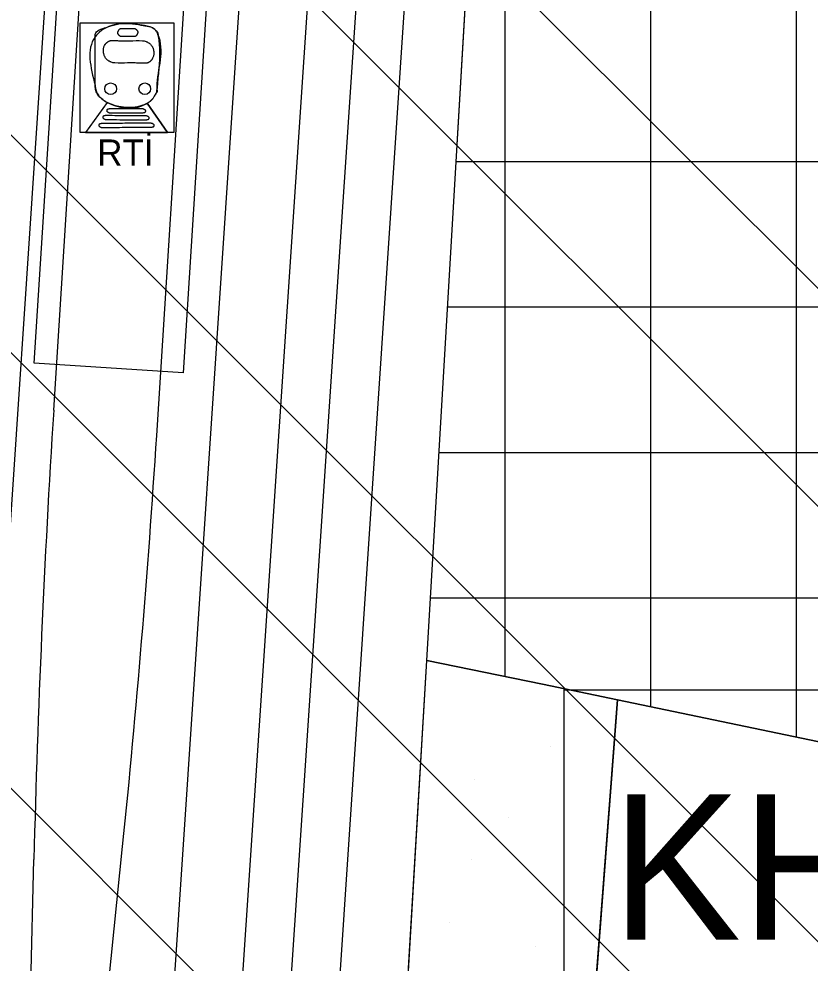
# Model space of a CAD drawing. Extents: x 419109 to 421295, y 4452223 to 4457798.
# Drawn here: x 420300.6 to 420382.1, y 4456543.5 to 4456640.8 of the extents above; entities that cross this region are included whole.
import ezdxf

# ---------------------------------------------------------------- set-up
doc = ezdxf.new("R2010")
doc.units = 0
for name, color, linetype in [('ADAKENARI', 7, 'Continuous'), ('KALDIRIM_FAT', 7, 'Continuous'), ('LJ_SEMBOL', 7, 'Continuous'), ('PL_AYA_PARK_DINLENME', 7, 'Continuous'), ('PL_KAMU_HİZMET_ALANI', 7, 'Continuous'), ('PL_RAY_ISTASYON', 7, 'Continuous'), ('PL_RAYLI_TOPLU_TAŞIMA_İST', 7, 'Continuous'), ('PL_TİCARET', 7, 'Continuous'), ('RAYLI_TOPLU_TAŞIMA_HATTI', 7, 'Continuous'), ('SEMBOL_FAT', 7, 'Continuous'), ('SN_TR_SIVILASMA', 7, 'Continuous'), ('TRFAT_PARKALANI', 7, 'Continuous'), ('TRFAT_TİCARET', 7, 'Continuous')]:
    doc.layers.add(name, color=color, linetype=linetype)

msp = doc.modelspace()

# ---------------------------------------------------------------- linework, layer by layer
at = {"layer": 'ADAKENARI'}
for p, q in [((420345.548, 4456624.341), (420347.312, 4456654.323)), ((420342.628, 4456574.693), (420345.548, 4456624.341)), ((420340.634, 4456540.908), (420342.628, 4456574.693)), ((420342.628, 4456574.693), (420354.569, 4456572.251)), ((420354.569, 4456572.251), (420362.271, 4456570.646)), ((420362.271, 4456570.646), (420359.89, 4456539.15)), ((420362.271, 4456570.646), (420406.81, 4456561.362))]:
    msp.add_line(p, q, dxfattribs=at)
at = {"layer": 'KALDIRIM_FAT'}
for p, q in [((420350.169, 4457347.256), (420279.439, 4456284.591)), ((420370.124, 4457345.917), (420299.038, 4456277.891)), ((420377.108, 4457345.448), (420312.526, 4456375.14)), ((420348.426, 4456763.935), (420332.307, 4456521.76)), ((420342.794, 4456754.609), (420327.461, 4456524.245))]:
    msp.add_line(p, q, dxfattribs=at)
at = {"layer": 'LJ_SEMBOL'}
for p, q in [((420309.699, 4456632.214), (420307.452, 4456629.116)), ((420309.699, 4456632.214), (420307.452, 4456629.116)), ((420313.826, 4456632.14), (420315.912, 4456629.116)), ((420315.912, 4456629.116), (420313.826, 4456632.14)), ((420307.452, 4456629.116), (420315.912, 4456629.116))]:
    msp.add_line(p, q, dxfattribs=at)
msp.add_lwpolyline([(420306.911, 4456640.439), (420316.564, 4456640.439), (420316.564, 4456629.116), (420306.911, 4456629.116)], close=True, dxfattribs=at)
for centre in [(420310.047, 4456633.628), (420310.047, 4456633.628), (420313.569, 4456633.628), (420313.569, 4456633.628)]:
    msp.add_circle(centre, 0.601, dxfattribs=at)
for points in [[(420308.45, 4456634.013), (420308.45, 4456638.969), (420309.853, 4456640.044), (420313.523, 4456640.133), (420314.597, 4456639.745), (420314.925, 4456639.238), (420314.836, 4456633.804), (420314.733, 4456633.142), (420314.616, 4456632.963), (420314.448, 4456632.699), (420313.702, 4456632.072), (420310.002, 4456632.072), (420309.226, 4456632.52), (420308.778, 4456632.968), (420308.469, 4456633.699), (420308.45, 4456634.013)], [(420311.938, 4456639.015), (420311.133, 4456639.018), (420311.109, 4456639.02), (420311.086, 4456639.024), (420311.042, 4456639.04), (420311.02, 4456639.052), (420310.999, 4456639.065), (420310.979, 4456639.079), (420310.96, 4456639.095), (420310.941, 4456639.113), (420310.923, 4456639.132), (420310.889, 4456639.171), (420310.857, 4456639.214), (420310.826, 4456639.257), (420310.808, 4456639.29), (420310.796, 4456639.326), (420310.788, 4456639.401), (420310.789, 4456639.42), (420310.792, 4456639.439), (420310.799, 4456639.476), (420310.811, 4456639.513), (420310.826, 4456639.547), (420310.849, 4456639.593), (420310.873, 4456639.642), (420310.899, 4456639.69), (420310.914, 4456639.713), (420310.928, 4456639.736), (420310.943, 4456639.756), (420310.959, 4456639.775), (420310.977, 4456639.792), (420310.996, 4456639.808), (420311.016, 4456639.82), (420311.037, 4456639.829), (420311.059, 4456639.835), (420311.082, 4456639.837), (420311.491, 4456639.837), (420311.681, 4456639.845)], [(420310.803, 4456639.301), (420310.796, 4456639.326), (420310.792, 4456639.345), (420310.789, 4456639.363), (420310.788, 4456639.401), (420310.789, 4456639.42), (420310.792, 4456639.439), (420310.799, 4456639.476), (420310.811, 4456639.513), (420310.826, 4456639.547), (420310.849, 4456639.593), (420310.873, 4456639.642), (420310.899, 4456639.69), (420310.914, 4456639.713), (420310.928, 4456639.736), (420310.943, 4456639.756), (420310.959, 4456639.775), (420310.977, 4456639.792), (420310.996, 4456639.808), (420311.016, 4456639.82), (420311.037, 4456639.829), (420311.059, 4456639.835), (420311.082, 4456639.837), (420311.184, 4456639.837), (420311.287, 4456639.836), (420311.389, 4456639.835), (420311.491, 4456639.837), (420311.681, 4456639.845)], [(420311.681, 4456639.845), (420312.496, 4456639.834), (420312.52, 4456639.833), (420312.543, 4456639.828), (420312.587, 4456639.812), (420312.609, 4456639.801), (420312.63, 4456639.788), (420312.65, 4456639.773), (420312.669, 4456639.757), (420312.688, 4456639.739), (420312.706, 4456639.72), (420312.74, 4456639.681), (420312.772, 4456639.639), (420312.803, 4456639.595), (420312.821, 4456639.562), (420312.833, 4456639.526), (420312.841, 4456639.451), (420312.84, 4456639.432), (420312.837, 4456639.414), (420312.83, 4456639.376), (420312.818, 4456639.34), (420312.803, 4456639.305), (420312.78, 4456639.259), (420312.756, 4456639.21), (420312.729, 4456639.163), (420312.715, 4456639.139), (420312.701, 4456639.116), (420312.686, 4456639.096), (420312.67, 4456639.077), (420312.652, 4456639.06), (420312.633, 4456639.044), (420312.613, 4456639.032), (420312.592, 4456639.023), (420312.57, 4456639.017), (420312.547, 4456639.015), (420312.138, 4456639.015), (420311.938, 4456639.015)], [(420311.681, 4456639.845), (420312.496, 4456639.834), (420312.52, 4456639.833), (420312.543, 4456639.828), (420312.587, 4456639.812), (420312.609, 4456639.801), (420312.63, 4456639.788), (420312.65, 4456639.773), (420312.669, 4456639.757), (420312.688, 4456639.739), (420312.706, 4456639.72), (420312.74, 4456639.681), (420312.772, 4456639.639), (420312.803, 4456639.595), (420312.821, 4456639.562), (420312.826, 4456639.551)], [(420312.826, 4456639.551), (420312.833, 4456639.526), (420312.837, 4456639.508), (420312.84, 4456639.489), (420312.841, 4456639.451), (420312.84, 4456639.432), (420312.837, 4456639.414), (420312.83, 4456639.376), (420312.818, 4456639.34), (420312.803, 4456639.305), (420312.78, 4456639.259), (420312.756, 4456639.21), (420312.729, 4456639.163), (420312.715, 4456639.139), (420312.701, 4456639.116), (420312.686, 4456639.096), (420312.67, 4456639.077), (420312.652, 4456639.06), (420312.633, 4456639.044), (420312.613, 4456639.032), (420312.592, 4456639.023), (420312.57, 4456639.017), (420312.547, 4456639.015), (420312.138, 4456639.015), (420311.938, 4456639.015)], [(420311.796, 4456636.287), (420310.482, 4456636.285), (420310.383, 4456636.292), (420310.286, 4456636.309), (420310.097, 4456636.37), (420309.915, 4456636.461), (420309.825, 4456636.516), (420309.737, 4456636.575), (420309.646, 4456636.651), (420309.565, 4456636.738), (420309.495, 4456636.837), (420309.465, 4456636.889), (420309.436, 4456636.945), (420309.387, 4456637.065), (420309.35, 4456637.187), (420309.325, 4456637.31), (420309.309, 4456637.434), (420309.303, 4456637.558), (420309.308, 4456637.684), (420309.327, 4456637.809), (420309.361, 4456637.933), (420309.428, 4456638.098), (420309.52, 4456638.248), (420309.557, 4456638.291), (420309.597, 4456638.332), (420309.647, 4456638.379), (420309.698, 4456638.424), (420309.753, 4456638.466), (420309.811, 4456638.506), (420309.93, 4456638.565), (420310.057, 4456638.589), (420310.29, 4456638.591), (420310.522, 4456638.59), (420310.987, 4456638.582), (420311.452, 4456638.574), (420311.685, 4456638.572), (420311.917, 4456638.573), (420312.006, 4456638.576)], [(420309.303, 4456637.607), (420309.308, 4456637.684), (420309.327, 4456637.809), (420309.361, 4456637.933), (420309.428, 4456638.098), (420309.52, 4456638.248), (420309.557, 4456638.291), (420309.597, 4456638.332), (420309.647, 4456638.379), (420309.698, 4456638.424), (420309.753, 4456638.466), (420309.811, 4456638.506), (420309.868, 4456638.539), (420309.899, 4456638.553), (420309.93, 4456638.565), (420309.993, 4456638.582), (420310.057, 4456638.589), (420310.29, 4456638.591), (420310.522, 4456638.59), (420310.987, 4456638.582), (420311.452, 4456638.574), (420311.685, 4456638.572), (420311.917, 4456638.573), (420312.006, 4456638.576)], [(420311.938, 4456639.015), (420311.133, 4456639.018), (420311.109, 4456639.02), (420311.086, 4456639.024), (420311.042, 4456639.04), (420311.02, 4456639.052), (420310.999, 4456639.065), (420310.979, 4456639.079), (420310.96, 4456639.095), (420310.941, 4456639.113), (420310.923, 4456639.132), (420310.889, 4456639.171), (420310.857, 4456639.214), (420310.826, 4456639.257), (420310.808, 4456639.29), (420310.803, 4456639.301)], [(420312.006, 4456638.576), (420313.319, 4456638.577), (420313.418, 4456638.57), (420313.515, 4456638.553), (420313.704, 4456638.492), (420313.887, 4456638.401), (420313.976, 4456638.347), (420314.064, 4456638.287), (420314.156, 4456638.212), (420314.236, 4456638.124), (420314.306, 4456638.026), (420314.337, 4456637.973), (420314.365, 4456637.918), (420314.415, 4456637.797), (420314.451, 4456637.675), (420314.477, 4456637.552), (420314.493, 4456637.429), (420314.499, 4456637.304), (420314.493, 4456637.179), (420314.475, 4456637.053), (420314.441, 4456636.929), (420314.374, 4456636.765), (420314.281, 4456636.615), (420314.244, 4456636.571), (420314.205, 4456636.53), (420314.155, 4456636.483), (420314.103, 4456636.439), (420314.049, 4456636.396), (420313.991, 4456636.357), (420313.871, 4456636.298), (420313.744, 4456636.274), (420313.512, 4456636.271), (420313.279, 4456636.272), (420312.814, 4456636.28), (420312.349, 4456636.289), (420312.117, 4456636.29), (420311.884, 4456636.289), (420311.796, 4456636.287)], [(420312.006, 4456638.576), (420313.319, 4456638.577), (420313.418, 4456638.57), (420313.515, 4456638.553), (420313.704, 4456638.492), (420313.751, 4456638.471), (420313.797, 4456638.449), (420313.887, 4456638.401), (420313.976, 4456638.347), (420314.064, 4456638.287), (420314.156, 4456638.212), (420314.236, 4456638.124), (420314.306, 4456638.026), (420314.337, 4456637.973), (420314.365, 4456637.918), (420314.415, 4456637.797), (420314.451, 4456637.675), (420314.477, 4456637.552), (420314.493, 4456637.429), (420314.499, 4456637.304), (420314.498, 4456637.255)], [(420311.796, 4456636.287), (420310.482, 4456636.285), (420310.383, 4456636.292), (420310.286, 4456636.309), (420310.097, 4456636.37), (420310.05, 4456636.391), (420310.004, 4456636.413), (420309.915, 4456636.461), (420309.825, 4456636.516), (420309.737, 4456636.575), (420309.646, 4456636.651), (420309.565, 4456636.738), (420309.495, 4456636.837), (420309.465, 4456636.889), (420309.436, 4456636.945), (420309.387, 4456637.065), (420309.35, 4456637.187), (420309.325, 4456637.31), (420309.309, 4456637.434), (420309.303, 4456637.558), (420309.303, 4456637.607)], [(420314.498, 4456637.255), (420314.493, 4456637.179), (420314.475, 4456637.053), (420314.441, 4456636.929), (420314.374, 4456636.765), (420314.281, 4456636.615), (420314.244, 4456636.571), (420314.205, 4456636.53), (420314.155, 4456636.483), (420314.103, 4456636.439), (420314.049, 4456636.396), (420313.991, 4456636.357), (420313.933, 4456636.324), (420313.903, 4456636.31), (420313.871, 4456636.298), (420313.808, 4456636.281), (420313.744, 4456636.274), (420313.512, 4456636.271), (420313.279, 4456636.272), (420312.814, 4456636.28), (420312.349, 4456636.289), (420312.117, 4456636.29), (420311.884, 4456636.289), (420311.796, 4456636.287)], [(420313.826, 4456632.14), (420313.702, 4456632.072), (420313.266, 4456631.89), (420312.808, 4456631.768), (420311.855, 4456631.685), (420310.9, 4456631.796), (420310.218, 4456631.989), (420310.002, 4456632.072), (420309.849, 4456632.139), (420309.699, 4456632.214)], [(420310.993, 4456630.401), (420309.656, 4456630.425), (420309.573, 4456630.429), (420309.491, 4456630.446), (420309.412, 4456630.478), (420309.373, 4456630.501), (420309.353, 4456630.515), (420309.333, 4456630.531), (420309.296, 4456630.571), (420309.273, 4456630.617), (420309.263, 4456630.664), (420309.263, 4456630.687), (420309.267, 4456630.709), (420309.281, 4456630.757), (420309.305, 4456630.807), (420309.339, 4456630.848), (420309.36, 4456630.862), (420309.383, 4456630.87), (420309.475, 4456630.884), (420309.567, 4456630.893), (420309.751, 4456630.898), (420309.935, 4456630.895), (420310.993, 4456630.869)], [(420310.993, 4456630.401), (420309.656, 4456630.425), (420309.573, 4456630.429), (420309.491, 4456630.446), (420309.412, 4456630.478), (420309.373, 4456630.501), (420309.353, 4456630.515), (420309.333, 4456630.531), (420309.296, 4456630.571), (420309.273, 4456630.617), (420309.263, 4456630.664), (420309.263, 4456630.687), (420309.267, 4456630.709), (420309.281, 4456630.757), (420309.305, 4456630.807), (420309.339, 4456630.848), (420309.36, 4456630.862), (420309.383, 4456630.87), (420309.475, 4456630.884), (420309.567, 4456630.893), (420309.751, 4456630.898), (420309.935, 4456630.895), (420310.993, 4456630.869)], [(420310.637, 4456631.12), (420310.064, 4456631.115), (420309.981, 4456631.12), (420309.899, 4456631.136), (420309.82, 4456631.168), (420309.78, 4456631.192), (420309.761, 4456631.206), (420309.741, 4456631.221), (420309.704, 4456631.261), (420309.681, 4456631.307), (420309.671, 4456631.355), (420309.671, 4456631.378), (420309.675, 4456631.399), (420309.689, 4456631.448), (420309.713, 4456631.498), (420309.747, 4456631.539), (420309.768, 4456631.553), (420309.791, 4456631.561), (420309.883, 4456631.575), (420309.975, 4456631.583), (420310.159, 4456631.589), (420310.343, 4456631.586), (420310.637, 4456631.588)], [(420310.637, 4456631.12), (420310.064, 4456631.115), (420309.981, 4456631.12), (420309.899, 4456631.136), (420309.82, 4456631.168), (420309.78, 4456631.192), (420309.761, 4456631.206), (420309.741, 4456631.221), (420309.704, 4456631.261), (420309.681, 4456631.307), (420309.671, 4456631.355), (420309.671, 4456631.378), (420309.675, 4456631.399), (420309.689, 4456631.448), (420309.713, 4456631.498), (420309.747, 4456631.539), (420309.768, 4456631.553), (420309.791, 4456631.561), (420309.883, 4456631.575), (420309.975, 4456631.583), (420310.159, 4456631.589), (420310.343, 4456631.586), (420310.637, 4456631.588)], [(420310.637, 4456631.588), (420313.239, 4456631.588), (420313.322, 4456631.583), (420313.404, 4456631.567), (420313.483, 4456631.535), (420313.523, 4456631.511), (420313.542, 4456631.497), (420313.562, 4456631.482), (420313.599, 4456631.442), (420313.622, 4456631.396), (420313.632, 4456631.349), (420313.632, 4456631.326), (420313.629, 4456631.304), (420313.614, 4456631.256), (420313.59, 4456631.206), (420313.556, 4456631.164), (420313.535, 4456631.15), (420313.512, 4456631.142), (420313.42, 4456631.129), (420313.328, 4456631.12), (420313.144, 4456631.115), (420312.96, 4456631.117), (420312.777, 4456631.12), (420310.637, 4456631.12)], [(420310.637, 4456631.588), (420313.239, 4456631.588), (420313.322, 4456631.583), (420313.404, 4456631.567), (420313.483, 4456631.535), (420313.523, 4456631.511), (420313.542, 4456631.497), (420313.562, 4456631.482), (420313.599, 4456631.442), (420313.622, 4456631.396), (420313.632, 4456631.349), (420313.632, 4456631.326), (420313.629, 4456631.304), (420313.614, 4456631.256), (420313.59, 4456631.206), (420313.556, 4456631.164), (420313.535, 4456631.15), (420313.512, 4456631.142), (420313.42, 4456631.129), (420313.328, 4456631.12), (420313.144, 4456631.115), (420312.96, 4456631.117), (420312.777, 4456631.12), (420310.637, 4456631.12)], [(420310.993, 4456630.869), (420313.595, 4456630.869), (420313.679, 4456630.864), (420313.76, 4456630.848), (420313.84, 4456630.815), (420313.879, 4456630.792), (420313.898, 4456630.778), (420313.918, 4456630.763), (420313.955, 4456630.723), (420313.978, 4456630.677), (420313.988, 4456630.629), (420313.988, 4456630.606), (420313.985, 4456630.585), (420313.97, 4456630.536), (420313.946, 4456630.486), (420313.912, 4456630.445), (420313.891, 4456630.431), (420313.868, 4456630.423), (420313.776, 4456630.409), (420313.684, 4456630.401), (420313.501, 4456630.395), (420313.317, 4456630.398), (420313.133, 4456630.401), (420310.993, 4456630.401)], [(420310.993, 4456630.869), (420313.595, 4456630.869), (420313.679, 4456630.864), (420313.76, 4456630.848), (420313.84, 4456630.815), (420313.879, 4456630.792), (420313.898, 4456630.778), (420313.918, 4456630.763), (420313.955, 4456630.723), (420313.978, 4456630.677), (420313.988, 4456630.629), (420313.988, 4456630.606), (420313.985, 4456630.585), (420313.97, 4456630.536), (420313.946, 4456630.486), (420313.912, 4456630.445), (420313.891, 4456630.431), (420313.868, 4456630.423), (420313.776, 4456630.409), (420313.684, 4456630.401), (420313.501, 4456630.395), (420313.317, 4456630.398), (420313.133, 4456630.401), (420310.993, 4456630.401)], [(420311.511, 4456629.639), (420309.246, 4456629.599), (420309.162, 4456629.604), (420309.081, 4456629.62), (420309.002, 4456629.652), (420308.962, 4456629.676), (420308.943, 4456629.69), (420308.923, 4456629.705), (420308.886, 4456629.745), (420308.863, 4456629.791), (420308.853, 4456629.839), (420308.853, 4456629.862), (420308.856, 4456629.883), (420308.871, 4456629.932), (420308.895, 4456629.982), (420308.929, 4456630.023), (420308.95, 4456630.037), (420308.973, 4456630.045), (420309.065, 4456630.059), (420309.157, 4456630.067), (420309.341, 4456630.073), (420309.524, 4456630.07), (420311.511, 4456630.107)], [(420311.511, 4456629.639), (420309.246, 4456629.599), (420309.162, 4456629.604), (420309.081, 4456629.62), (420309.002, 4456629.652), (420308.962, 4456629.676), (420308.943, 4456629.69), (420308.923, 4456629.705), (420308.886, 4456629.745), (420308.863, 4456629.791), (420308.853, 4456629.839), (420308.853, 4456629.862), (420308.856, 4456629.883), (420308.871, 4456629.932), (420308.895, 4456629.982), (420308.929, 4456630.023), (420308.95, 4456630.037), (420308.973, 4456630.045), (420309.065, 4456630.059), (420309.157, 4456630.067), (420309.341, 4456630.073), (420309.524, 4456630.07), (420311.511, 4456630.107)], [(420311.511, 4456630.107), (420314.113, 4456630.107), (420314.196, 4456630.102), (420314.278, 4456630.086), (420314.357, 4456630.054), (420314.397, 4456630.03), (420314.416, 4456630.016), (420314.436, 4456630.001), (420314.473, 4456629.961), (420314.496, 4456629.915), (420314.506, 4456629.867), (420314.506, 4456629.844), (420314.503, 4456629.823), (420314.488, 4456629.775), (420314.464, 4456629.725), (420314.43, 4456629.683), (420314.409, 4456629.669), (420314.386, 4456629.661), (420314.294, 4456629.648), (420314.202, 4456629.639), (420314.018, 4456629.633), (420313.835, 4456629.636), (420313.651, 4456629.639), (420311.511, 4456629.639)], [(420311.511, 4456630.107), (420314.113, 4456630.107), (420314.196, 4456630.102), (420314.278, 4456630.086), (420314.357, 4456630.054), (420314.397, 4456630.03), (420314.416, 4456630.016), (420314.436, 4456630.001), (420314.473, 4456629.961), (420314.496, 4456629.915), (420314.506, 4456629.867), (420314.506, 4456629.844), (420314.503, 4456629.823), (420314.488, 4456629.775), (420314.464, 4456629.725), (420314.43, 4456629.683), (420314.409, 4456629.669), (420314.386, 4456629.661), (420314.294, 4456629.648), (420314.202, 4456629.639), (420314.018, 4456629.633), (420313.835, 4456629.636), (420313.651, 4456629.639), (420311.511, 4456629.639)]]:
    msp.add_spline(points, degree=3, dxfattribs=at)
msp.add_open_spline([(420308.45, 4456634.013), (420308.456, 4456633.908), (420308.462, 4456633.804), (420308.469, 4456633.699), (420308.484, 4456633.435), (420308.619, 4456633.196), (420308.778, 4456632.968), (420308.906, 4456632.786), (420309.053, 4456632.656), (420309.226, 4456632.52), (420309.47, 4456632.328), (420309.727, 4456632.185), (420310.002, 4456632.072), (420311.137, 4456631.606), (420312.576, 4456631.505), (420313.702, 4456632.072), (420313.998, 4456632.222), (420314.27, 4456632.426), (420314.448, 4456632.699), (420314.505, 4456632.787), (420314.56, 4456632.876), (420314.616, 4456632.963), (420314.655, 4456633.023), (420314.696, 4456633.078), (420314.733, 4456633.142), (420314.849, 4456633.341), (420314.814, 4456633.582), (420314.836, 4456633.804), (420315.01, 4456635.604), (420315.154, 4456637.433), (420314.925, 4456639.238), (420314.9, 4456639.438), (420314.779, 4456639.607), (420314.597, 4456639.745), (420314.253, 4456640.007), (420313.896, 4456640.068), (420313.523, 4456640.133), (420312.324, 4456640.344), (420311.058, 4456640.418), (420309.853, 4456640.044), (420309.272, 4456639.864), (420308.45, 4456639.558), (420308.45, 4456638.969), (420308.45, 4456637.317), (420308.45, 4456635.665), (420308.45, 4456634.013)], degree=3, dxfattribs=at)
at = {"layer": 'PL_AYA_PARK_DINLENME'}
msp.add_lwpolyline([(420327.094, 4456379.201), (420340.633, 4456540.909), (420340.634, 4456540.908), (420342.628, 4456574.693), (420354.569, 4456572.251), (420362.271, 4456570.646), (420359.89, 4456539.15), (420380.73, 4456537.18), (420369.47, 4456376.76), (420369.197, 4456372.865), (420368.81, 4456370.286), (420368.022, 4456367.8), (420366.854, 4456365.469), (420365.334, 4456363.35), (420363.5, 4456361.497), (420361.397, 4456359.954), (420359.078, 4456358.761), (420356.601, 4456357.948), (420354.027, 4456357.533), (420351.419, 4456357.529), (420335.968, 4456358.723), (420326.047, 4456366.701)], close=True, dxfattribs=at)
at = {"layer": 'PL_KAMU_HİZMET_ALANI'}
msp.add_lwpolyline([(420362.271, 4456570.646), (420406.81, 4456561.362), (420405.942, 4456545.008), (420390.782, 4456537.574), (420380.732, 4456537.172), (420359.89, 4456539.15)], close=True, dxfattribs=at)
at = {"layer": 'PL_RAY_ISTASYON'}
msp.add_line((420310.968, 4456633.592), (420310.968, 4456633.592), dxfattribs=at)
at = {"layer": 'PL_RAYLI_TOPLU_TAŞIMA_İST'}
msp.add_lwpolyline([(420305.969, 4456665.203), (420321.299, 4456664.232), (420317.506, 4456604.352), (420302.177, 4456605.323)], close=True, dxfattribs=at)
at = {"layer": 'PL_TİCARET'}
msp.add_lwpolyline([(420478.64, 4456727.05), (420504.38, 4456714.33), (420514.626, 4456709.518), (420524.354, 4456704.59), (420547.079, 4456678.208), (420521.775, 4456617.469), (420502.313, 4456623.243), (420495.966, 4456628.315), (420468.053, 4456636.5), (420431.205, 4456651.813), (420426.462, 4456653.784), (420424.604, 4456635.718), (420427.165, 4456635.102), (420424.095, 4456605.249), (420411.693, 4456608.262), (420409.33, 4456608.837), (420406.81, 4456561.362), (420362.271, 4456570.646), (420354.569, 4456572.251), (420342.628, 4456574.693), (420345.548, 4456624.341), (420347.312, 4456654.323), (420349.591, 4456693.075), (420351.697, 4456728.871)], dxfattribs=at)
at = {"layer": 'RAYLI_TOPLU_TAŞIMA_HATTI'}
for p, q in [((420304.176, 4456600.5), (420311.393, 4456714.449)), ((420314.792, 4456597.891), (420322.132, 4456713.769)), ((420307.364, 4456517.185), (420311.284, 4456555.516)), ((420300.591, 4456491.249), (420302.139, 4456554.16))]:
    msp.add_line(p, q, dxfattribs=at)
for centre, radius, start, end in [((421501.775, 4456524.642), 1200, 176.375611, 178.590463), ((419216.992, 4456667.427), 1100, 354.160759, 356.375611)]:
    msp.add_arc(centre, radius, start, end, dxfattribs=at)
at = {"layer": 'SEMBOL_FAT'}
for q in [(420356.74, 4456536.668), (420406.208, 4456571.668)]:
    msp.add_line((420356.74, 4456571.668), q, dxfattribs=at)
at = {"layer": 'SN_TR_SIVILASMA'}
for p, q in [((421273.944, 4455722.028), (420248.837, 4456747.135)), ((421273.713, 4455699.809), (420266.798, 4456706.724)), ((421273.249, 4455655.372), (420276.011, 4456652.61)), ((421273.018, 4455633.153), (420276.278, 4456629.892)), ((421272.554, 4455588.715), (420264.033, 4456597.236))]:
    msp.add_line(p, q, dxfattribs=at)
at = {"layer": 'TRFAT_PARKALANI'}
for p, q in [((420355.33, 4456565.777), (420355.33, 4456565.777)), ((420347.531, 4456562.399), (420347.531, 4456562.399)), ((420351.038, 4456558.463), (420351.038, 4456558.463)), ((420347.218, 4456554.193), (420347.218, 4456554.193)), ((420344.927, 4456547.627), (420344.927, 4456547.627)), ((420353.879, 4456545.213), (420353.879, 4456545.213))]:
    msp.add_line(p, q, dxfattribs=at)
at = {"layer": 'TRFAT_TİCARET'}
for p, q in [((420365.715, 4456569.928), (420365.715, 4456766.326)), ((420380.715, 4456566.802), (420380.715, 4456763.549)), ((420350.715, 4456573.039), (420350.715, 4456712.167)), ((420345.653, 4456626.136), (420426.243, 4456626.136)), ((420344.771, 4456611.136), (420424.7, 4456611.136)), ((420343.889, 4456596.136), (420408.656, 4456596.136)), ((420343.007, 4456581.136), (420407.86, 4456581.136))]:
    msp.add_line(p, q, dxfattribs=at)

# ---------------------------------------------------------------- texts
at = {"layer": 'LJ_SEMBOL'}
msp.add_text('RTİ', height=2.7, dxfattribs=at).set_placement((420308.659, 4456625.699))
at = {"layer": 'SEMBOL_FAT'}
msp.add_text('KHA', height=15, dxfattribs=at).set_placement((420361.634, 4456545.892))

doc.saveas('drawing.dxf')
